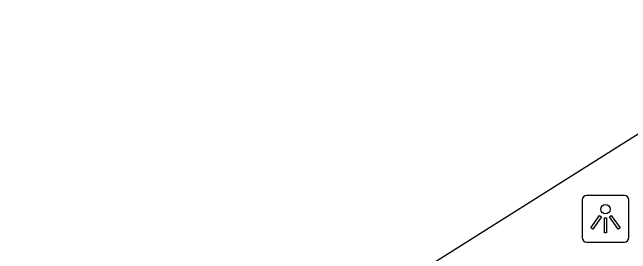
# Model space of a CAD drawing. Extents: x 159280 to 160375, y 384531 to 385872.
# Drawn here: x 160157.75 to 160170.97, y 384951.33 to 384956.48 of the extents above; entities that cross this region are included whole.
import ezdxf

# ---------------------------------------------------------------- set-up
doc = ezdxf.new("R2010")
doc.units = 0
for name, color, linetype in [('IMGEO_Lichtpunt', 7, 'Continuous'), ('IMGEO_Openbare_ruimte_label', 7, 'Continuous'), ('IMGEO_Pand', 7, 'Continuous')]:
    doc.layers.add(name, color=color, linetype=linetype)

msp = doc.modelspace()

# ---------------------------------------------------------------- linework, layer by layer
at = {"layer": 'IMGEO_Lichtpunt'}
for p, q in [((160170.831, 384952.575), (160170.023, 384952.575)), ((160170.831, 384952.575), (160170.023, 384952.575)), ((160169.929, 384952.48), (160169.929, 384951.673)), ((160169.929, 384952.48), (160169.929, 384951.673)), ((160170.925, 384951.673), (160170.925, 384952.48)), ((160170.925, 384951.673), (160170.925, 384952.48)), ((160170.023, 384951.579), (160170.831, 384951.579)), ((160170.023, 384951.579), (160170.831, 384951.579))]:
    msp.add_line(p, q, dxfattribs=at)
for points in [[(160170.303, 384952.144), (160170.342, 384952.116), (160170.154, 384951.854), (160170.116, 384951.881), (160170.303, 384952.144)], [(160170.515, 384952.116), (160170.553, 384952.143), (160170.74, 384951.881), (160170.701, 384951.853), (160170.515, 384952.116)], [(160170.405, 384952.096), (160170.452, 384952.096), (160170.452, 384951.774), (160170.405, 384951.774), (160170.405, 384952.096)]]:
    msp.add_lwpolyline(points, dxfattribs=at)
msp.add_circle((160170.428, 384952.278), 0.0994, dxfattribs=at)
for centre, start, end in [((160170.023, 384952.48), 90, 180), ((160170.023, 384952.48), 90, 180), ((160170.831, 384952.48), 0, 90), ((160170.831, 384952.48), 0, 90), ((160170.023, 384951.673), 180, 270), ((160170.023, 384951.673), 180, 270), ((160170.831, 384951.673), 270, 0), ((160170.831, 384951.673), 270, 360)]:
    msp.add_arc(centre, 0.0946, start, end, dxfattribs=at)
at = {"layer": 'IMGEO_Pand'}
msp.add_lwpolyline([(160175.252, 384956.483), (160157.383, 384945.236)], dxfattribs=at)

# ---------------------------------------------------------------- texts
at = {"layer": 'IMGEO_Openbare_ruimte_label'}
msp.add_text('Wenckenbachstraat', height=1, rotation=32.6733, dxfattribs=at).set_placement((160168.59, 384945.632))

doc.saveas('drawing.dxf')
